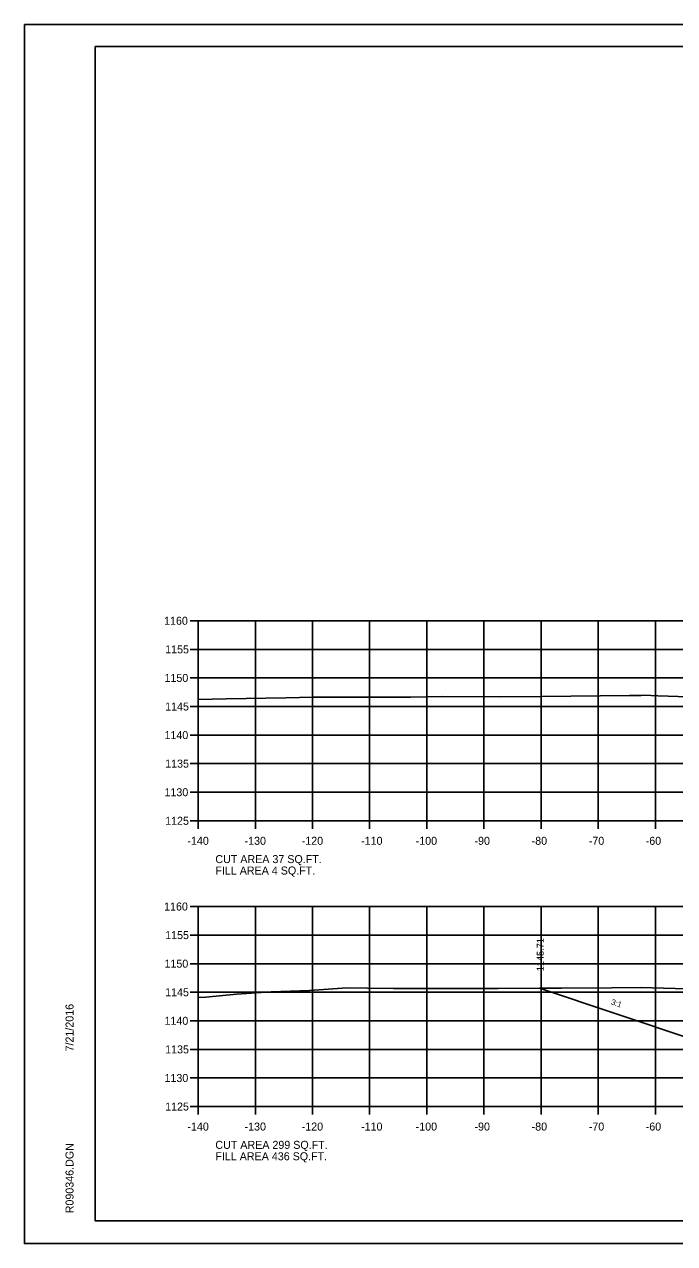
# Model space of a CAD drawing. Extents: x 1368971 to 1374497, y 378717 to 381839.
# Drawn here: x 1370390.1 to 1370503.8, y 381213.8 to 381427.1 of the extents above; entities that cross this region are included whole.
import ezdxf

# ---------------------------------------------------------------- set-up
doc = ezdxf.new("R2010")
doc.units = 0
for name, color, linetype in [('R_Axis', 7, 'Continuous'), ('R_Axis Annot', 7, 'Continuous'), ('R_Border', 7, 'Continuous'), ('R_Contours', 7, 'Continuous'), ('R_Exist Surface', 7, 'Continuous'), ('R_Fin Surface', 7, 'Continuous'), ('R_Grid', 7, 'Continuous'), ('R_No Plot', 7, 'Continuous'), ('R_Xsect Elev', 7, 'Continuous'), ('R_Xsect Slope', 7, 'Continuous')]:
    doc.layers.add(name, color=color, linetype=linetype)

msp = doc.modelspace()

# ---------------------------------------------------------------- linework, layer by layer
at = {"layer": 'R_Axis'}
for p, q in [((1370419.07, 381322.77), (1370420.47, 381322.77)), ((1370420.47, 381287.77), (1370420.47, 381322.77)), ((1370419.07, 381317.77), (1370420.47, 381317.77)), ((1370419.07, 381312.77), (1370420.47, 381312.77)), ((1370419.07, 381307.77), (1370420.47, 381307.77)), ((1370419.07, 381302.77), (1370420.47, 381302.77)), ((1370419.07, 381297.77), (1370420.47, 381297.77)), ((1370419.07, 381292.77), (1370420.47, 381292.77)), ((1370419.07, 381287.77), (1370420.47, 381287.77)), ((1370420.47, 381287.77), (1370700.47, 381287.77)), ((1370420.47, 381286.37), (1370420.47, 381287.77)), ((1370430.47, 381286.37), (1370430.47, 381287.77)), ((1370440.47, 381286.37), (1370440.47, 381287.77)), ((1370450.47, 381286.37), (1370450.47, 381287.77)), ((1370460.47, 381286.37), (1370460.47, 381287.77)), ((1370470.47, 381286.37), (1370470.47, 381287.77)), ((1370480.47, 381286.37), (1370480.47, 381287.77)), ((1370490.47, 381286.37), (1370490.47, 381287.77)), ((1370500.47, 381286.37), (1370500.47, 381287.77)), ((1370419.07, 381272.77), (1370420.47, 381272.77)), ((1370420.47, 381237.77), (1370420.47, 381272.77)), ((1370419.07, 381267.77), (1370420.47, 381267.77)), ((1370419.07, 381262.77), (1370420.47, 381262.77)), ((1370419.07, 381257.77), (1370420.47, 381257.77)), ((1370419.07, 381252.77), (1370420.47, 381252.77)), ((1370419.07, 381247.77), (1370420.47, 381247.77)), ((1370419.07, 381242.77), (1370420.47, 381242.77)), ((1370419.07, 381237.77), (1370420.47, 381237.77)), ((1370420.47, 381237.77), (1370700.47, 381237.77)), ((1370420.47, 381236.37), (1370420.47, 381237.77)), ((1370430.47, 381236.37), (1370430.47, 381237.77)), ((1370440.47, 381236.37), (1370440.47, 381237.77)), ((1370450.47, 381236.37), (1370450.47, 381237.77)), ((1370460.47, 381236.37), (1370460.47, 381237.77)), ((1370470.47, 381236.37), (1370470.47, 381237.77)), ((1370480.47, 381236.37), (1370480.47, 381237.77)), ((1370490.47, 381236.37), (1370490.47, 381237.77)), ((1370500.47, 381236.37), (1370500.47, 381237.77))]:
    msp.add_line(p, q, dxfattribs=at)
at = {"layer": 'R_Border'}
for p, q in [((1370402.47, 381423.23), (1370718.65, 381423.23)), ((1370402.47, 381217.77), (1370402.47, 381423.23)), ((1370402.47, 381217.77), (1370402.47, 381217.77)), ((1370718.65, 381217.77), (1370402.47, 381217.77))]:
    msp.add_line(p, q, dxfattribs=at)
at = {"layer": 'R_Contours'}
msp.add_lwpolyline([(1370480.18, 381258.48), (1370484.03, 381258.51), (1370492.8, 381258.55), (1370497.88, 381258.59), (1370503.91, 381258.43), (1370509.53, 381258.36), (1370513.29, 381258.32), (1370525.74, 381258.16), (1370526.65, 381258.16), (1370526.97, 381258.15), (1370527.34, 381258.19), (1370528.16, 381258.13), (1370528.48, 381258.06), (1370531.56, 381257.26), (1370507.01, 381249.53)], close=True, dxfattribs=at)
at = {"layer": 'R_Exist Surface'}
for points in [[(1370420.47, 381309.01), (1370425.35, 381309.12), (1370435.79, 381309.31), (1370440.59, 381309.38), (1370441.01, 381309.4), (1370441.24, 381309.39), (1370442.04, 381309.39), (1370457.63, 381309.39), (1370463.28, 381309.52), (1370473.39, 381309.47), (1370480.56, 381309.51), (1370495.95, 381309.69), (1370497.95, 381309.72), (1370498.58, 381309.73), (1370500.91, 381309.64), (1370513.42, 381309.21)], [(1370420.47, 381256.83), (1370421.82, 381256.91), (1370427.15, 381257.42), (1370433.25, 381257.85), (1370439.94, 381258.09), (1370446.46, 381258.55), (1370450.09, 381258.47), (1370454.63, 381258.45), (1370467.52, 381258.43), (1370469.8, 381258.43), (1370472.96, 381258.42), (1370484.03, 381258.51), (1370492.8, 381258.55), (1370497.88, 381258.59), (1370503.91, 381258.43)]]:
    msp.add_lwpolyline(points, dxfattribs=at)
at = {"layer": 'R_Fin Surface'}
msp.add_lwpolyline([(1370480.18, 381258.48), (1370507.01, 381249.53), (1370533.47, 381257.86), (1370538.58, 381258.88), (1370543.47, 381259.86), (1370549.47, 381260.1), (1370560.47, 381260.32), (1370571.47, 381260.1), (1370577.47, 381259.86), (1370582.35, 381258.88), (1370587.47, 381257.86), (1370612.07, 381249.66), (1370627.6, 381254.84)], dxfattribs=at)
at = {"layer": 'R_Grid'}
for p, q in [((1370420.47, 381322.77), (1370700.47, 381322.77)), ((1370420.47, 381287.77), (1370420.47, 381322.77)), ((1370430.47, 381287.77), (1370430.47, 381322.77)), ((1370440.47, 381287.77), (1370440.47, 381322.77)), ((1370450.47, 381287.77), (1370450.47, 381322.77)), ((1370460.47, 381287.77), (1370460.47, 381322.77)), ((1370470.47, 381287.77), (1370470.47, 381322.77)), ((1370480.47, 381287.77), (1370480.47, 381322.77)), ((1370490.47, 381287.77), (1370490.47, 381322.77)), ((1370500.47, 381287.77), (1370500.47, 381322.77)), ((1370420.47, 381317.77), (1370700.47, 381317.77)), ((1370420.47, 381312.77), (1370700.47, 381312.77)), ((1370420.47, 381307.77), (1370700.47, 381307.77)), ((1370420.47, 381302.77), (1370700.47, 381302.77)), ((1370420.47, 381297.77), (1370700.47, 381297.77)), ((1370420.47, 381292.77), (1370700.47, 381292.77)), ((1370420.47, 381287.77), (1370700.47, 381287.77)), ((1370420.47, 381272.77), (1370700.47, 381272.77)), ((1370420.47, 381237.77), (1370420.47, 381272.77)), ((1370430.47, 381237.77), (1370430.47, 381272.77)), ((1370440.47, 381237.77), (1370440.47, 381272.77)), ((1370450.47, 381237.77), (1370450.47, 381272.77)), ((1370460.47, 381237.77), (1370460.47, 381272.77)), ((1370470.47, 381237.77), (1370470.47, 381272.77)), ((1370480.47, 381237.77), (1370480.47, 381272.77)), ((1370490.47, 381237.77), (1370490.47, 381272.77)), ((1370500.47, 381237.77), (1370500.47, 381272.77)), ((1370420.47, 381267.77), (1370700.47, 381267.77)), ((1370420.47, 381262.77), (1370700.47, 381262.77)), ((1370420.47, 381257.77), (1370700.47, 381257.77)), ((1370420.47, 381252.77), (1370700.47, 381252.77)), ((1370420.47, 381247.77), (1370700.47, 381247.77)), ((1370420.47, 381242.77), (1370700.47, 381242.77)), ((1370420.47, 381237.77), (1370700.47, 381237.77))]:
    msp.add_line(p, q, dxfattribs=at)
at = {"layer": 'R_No Plot'}
for p, q in [((1370390.07, 381427.12), (1370723.4, 381427.12)), ((1370390.07, 381213.79), (1370723.4, 381213.79))]:
    msp.add_line(p, q, dxfattribs=at)
for points in [[(1370390.06, 381427.12), (1370723.4, 381427.12), (1370723.4, 381213.79), (1370390.06, 381213.79)], [(1370636.39, 381423.23), (1370636.39, 381413.35), (1370672.12, 381413.35), (1370672.12, 381410.43), (1370695.32, 381410.43), (1370695.32, 381387.22), (1370718.65, 381387.22), (1370718.65, 381217.77), (1370402.47, 381217.77), (1370402.47, 381423.23)]]:
    msp.add_lwpolyline(points, close=True, dxfattribs=at)

# ---------------------------------------------------------------- texts
at = {"layer": 'R_Axis'}
for p in [(1370420.47, 381287.77), (1370420.47, 381237.77)]:
    msp.add_text('-', height=0.0001, dxfattribs=at).set_placement(p)
at = {"layer": 'R_Axis Annot'}
for s, p in [('1160', (1370414.5, 381322.07)), ('1155', (1370414.69, 381317.07)), ('1150', (1370414.57, 381312.07)), ('1145', (1370414.69, 381307.07)), ('1140', (1370414.57, 381302.07)), ('1135', (1370414.69, 381297.07)), ('1130', (1370414.57, 381292.07)), ('1125', (1370414.69, 381287.07)), ('-140', (1370418.58, 381283.57)), ('-130', (1370428.58, 381283.57)), ('-120', (1370438.58, 381283.57)), ('-110', (1370448.97, 381283.57)), ('-100', (1370458.52, 381283.57)), ('-90', (1370468.81, 381283.57)), ('-80', (1370478.81, 381283.57)), ('-70', (1370488.81, 381283.57)), ('-60', (1370498.77, 381283.57)), ('CUT AREA 37 SQ.FT.', (1370423.47, 381280.37)), ('FILL AREA 4 SQ.FT.', (1370423.47, 381278.37)), ('1160', (1370414.5, 381272.07)), ('1155', (1370414.69, 381267.07)), ('1150', (1370414.57, 381262.07)), ('1145', (1370414.69, 381257.07)), ('1140', (1370414.57, 381252.07)), ('1135', (1370414.69, 381247.07)), ('1130', (1370414.57, 381242.07)), ('1125', (1370414.69, 381237.07)), ('-140', (1370418.58, 381233.57)), ('-130', (1370428.58, 381233.57)), ('-120', (1370438.58, 381233.57)), ('-110', (1370448.97, 381233.57)), ('-100', (1370458.52, 381233.57)), ('-90', (1370468.81, 381233.57)), ('-80', (1370478.81, 381233.57)), ('-70', (1370488.81, 381233.57)), ('-60', (1370498.77, 381233.57)), ('CUT AREA 299 SQ.FT.', (1370423.47, 381230.37)), ('FILL AREA 436 SQ.FT.', (1370423.47, 381228.37))]:
    msp.add_text(s, height=1.4, dxfattribs=at).set_placement(p)
at = {"layer": 'R_Border'}
for s, p in [('7/21/2016', (1370398.66, 381247.41)), ('R090346.DGN', (1370398.66, 381219.09))]:
    msp.add_text(s, height=1.4, rotation=90, dxfattribs=at).set_placement(p)
at = {"layer": 'R_Xsect Elev'}
msp.add_text('1145.71', height=1.2, rotation=90, dxfattribs=at).set_placement((1370480.92, 381261.45))
at = {"layer": 'R_Xsect Slope'}
msp.add_text('3:1', height=1, rotation=341.5651, dxfattribs=at).set_placement((1370492.63, 381255.66))

doc.saveas('drawing.dxf')
